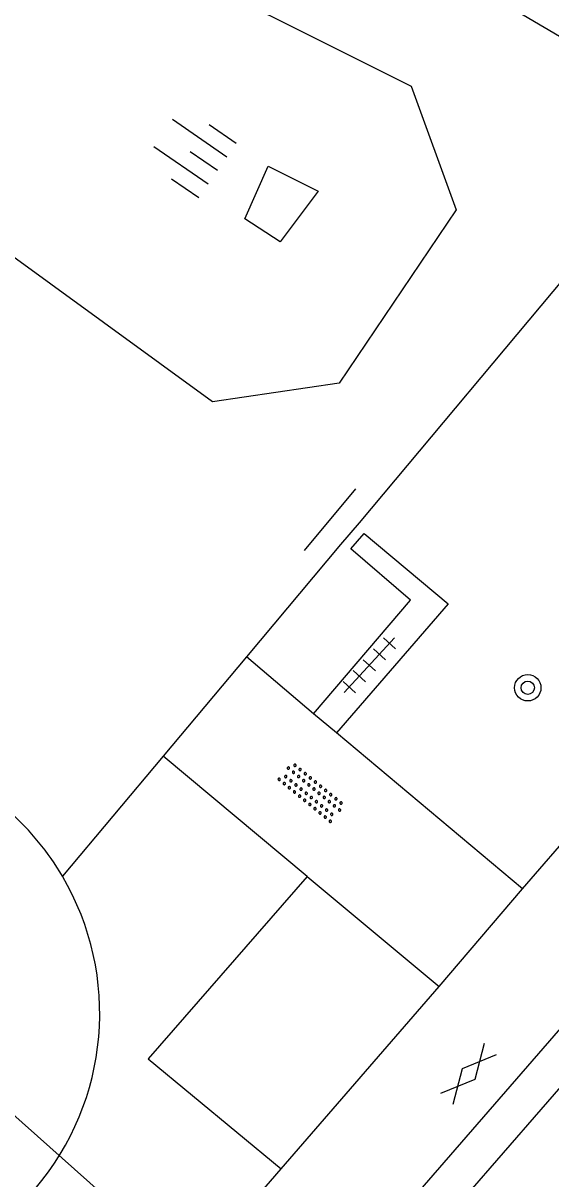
# Model space of a CAD drawing. Extents: x 128000 to 131008, y 398996 to 402500.
# Drawn here: x 129137.78 to 129153.73, y 399899.59 to 399934.57 of the extents above; entities that cross this region are included whole.
import ezdxf

# ---------------------------------------------------------------- set-up
doc = ezdxf.new("R2010")
doc.units = 0
for name, color, linetype in [('gg-afsc-hekwerk', 7, 'Continuous'), ('gg-knt-BGT kruinlijn', 7, 'Continuous'), ('gg-knt-bovenkant onderkant talud', 7, 'Continuous'), ('gg-knt-verharding', 7, 'Continuous'), ('gg-knt-verharding nz', 7, 'Continuous'), ('gg-kntw-bovenkant insteek waterloop', 7, 'Continuous'), ('gg-kwrk-duiker nz buis', 7, 'Continuous'), ('gt-grn-groengrens', 7, 'Continuous'), ('gt-symb-boom', 7, 'Continuous'), ('gt-symb-gesloten verharding', 7, 'Continuous'), ('gt-symb-overige verharding', 7, 'Continuous'), ('gt-symb-talud symbool', 7, 'Continuous'), ('gt-symb-tegel verharding', 7, 'Continuous')]:
    doc.layers.add(name, color=color, linetype=linetype)

# ---------------------------------------------------------------- blocks, each defined once
blk = doc.blocks.new('gt0-OVH')
at = {"layer": 'gt-symb-overige verharding'}
for points in [[(-0.972, 0.298), (-0.967, 0.308), (-0.965, 0.319), (-0.966, 0.33), (-0.971, 0.34), (-0.978, 0.348), (-0.988, 0.353), (-0.999, 0.355), (-1.01, 0.354), (-1.02, 0.349), (-1.028, 0.342), (-1.033, 0.332), (-1.035, 0.321), (-1.034, 0.31), (-1.029, 0.3), (-1.022, 0.292), (-1.012, 0.287), (-1.001, 0.285), (-0.99, 0.286), (-0.98, 0.291)], [(-0.772, 0.298), (-0.767, 0.308), (-0.765, 0.319), (-0.766, 0.33), (-0.771, 0.34), (-0.778, 0.348), (-0.788, 0.353), (-0.799, 0.355), (-0.81, 0.354), (-0.82, 0.349), (-0.828, 0.342), (-0.833, 0.332), (-0.835, 0.321), (-0.834, 0.31), (-0.829, 0.3), (-0.822, 0.292), (-0.812, 0.287), (-0.801, 0.285), (-0.79, 0.286), (-0.78, 0.291)], [(-0.572, 0.298), (-0.567, 0.308), (-0.565, 0.319), (-0.566, 0.33), (-0.571, 0.34), (-0.578, 0.348), (-0.588, 0.353), (-0.599, 0.355), (-0.61, 0.354), (-0.62, 0.349), (-0.628, 0.342), (-0.633, 0.332), (-0.635, 0.321), (-0.634, 0.31), (-0.629, 0.3), (-0.622, 0.292), (-0.612, 0.287), (-0.601, 0.285), (-0.59, 0.286), (-0.58, 0.291)], [(-0.372, 0.298), (-0.367, 0.308), (-0.365, 0.319), (-0.366, 0.33), (-0.371, 0.34), (-0.378, 0.348), (-0.388, 0.353), (-0.399, 0.355), (-0.41, 0.354), (-0.42, 0.349), (-0.428, 0.342), (-0.433, 0.332), (-0.435, 0.321), (-0.434, 0.31), (-0.429, 0.3), (-0.422, 0.292), (-0.412, 0.287), (-0.401, 0.285), (-0.39, 0.286), (-0.38, 0.291)], [(-0.172, 0.298), (-0.167, 0.308), (-0.165, 0.319), (-0.166, 0.33), (-0.171, 0.34), (-0.178, 0.348), (-0.188, 0.353), (-0.199, 0.355), (-0.21, 0.354), (-0.22, 0.349), (-0.228, 0.342), (-0.233, 0.332), (-0.235, 0.321), (-0.234, 0.31), (-0.229, 0.3), (-0.222, 0.292), (-0.212, 0.287), (-0.201, 0.285), (-0.19, 0.286), (-0.18, 0.291)], [(0.028, 0.298), (0.033, 0.308), (0.035, 0.319), (0.034, 0.33), (0.029, 0.34), (0.022, 0.348), (0.012, 0.353), (0.001, 0.355), (-0.01, 0.354), (-0.02, 0.349), (-0.028, 0.342), (-0.033, 0.332), (-0.035, 0.321), (-0.034, 0.31), (-0.029, 0.3), (-0.022, 0.292), (-0.012, 0.287), (-0.001, 0.285), (0.01, 0.286), (0.02, 0.291)], [(0.228, 0.298), (0.233, 0.308), (0.235, 0.319), (0.234, 0.33), (0.229, 0.34), (0.222, 0.348), (0.212, 0.353), (0.201, 0.355), (0.19, 0.354), (0.18, 0.349), (0.172, 0.342), (0.167, 0.332), (0.165, 0.321), (0.166, 0.31), (0.171, 0.3), (0.178, 0.292), (0.188, 0.287), (0.199, 0.285), (0.21, 0.286), (0.22, 0.291)], [(0.428, 0.298), (0.433, 0.308), (0.435, 0.319), (0.434, 0.33), (0.429, 0.34), (0.422, 0.348), (0.412, 0.353), (0.401, 0.355), (0.39, 0.354), (0.38, 0.349), (0.372, 0.342), (0.367, 0.332), (0.365, 0.321), (0.366, 0.31), (0.371, 0.3), (0.378, 0.292), (0.388, 0.287), (0.399, 0.285), (0.41, 0.286), (0.42, 0.291)], [(0.628, 0.298), (0.633, 0.308), (0.635, 0.319), (0.634, 0.33), (0.629, 0.34), (0.622, 0.348), (0.612, 0.353), (0.601, 0.355), (0.59, 0.354), (0.58, 0.349), (0.572, 0.342), (0.567, 0.332), (0.565, 0.321), (0.566, 0.31), (0.571, 0.3), (0.578, 0.292), (0.588, 0.287), (0.599, 0.285), (0.61, 0.286), (0.62, 0.291)], [(0.828, 0.298), (0.833, 0.308), (0.835, 0.319), (0.834, 0.33), (0.829, 0.34), (0.822, 0.348), (0.812, 0.353), (0.801, 0.355), (0.79, 0.354), (0.78, 0.349), (0.772, 0.342), (0.767, 0.332), (0.765, 0.321), (0.766, 0.31), (0.771, 0.3), (0.778, 0.292), (0.788, 0.287), (0.799, 0.285), (0.81, 0.286), (0.82, 0.291)], [(1.028, 0.298), (1.033, 0.308), (1.035, 0.319), (1.034, 0.33), (1.029, 0.34), (1.022, 0.348), (1.012, 0.353), (1.001, 0.355), (0.99, 0.354), (0.98, 0.349), (0.972, 0.342), (0.967, 0.332), (0.965, 0.321), (0.966, 0.31), (0.971, 0.3), (0.978, 0.292), (0.988, 0.287), (0.999, 0.285), (1.01, 0.286), (1.02, 0.291)], [(-0.872, 0.106), (-0.867, 0.116), (-0.865, 0.126), (-0.866, 0.137), (-0.871, 0.147), (-0.878, 0.156), (-0.888, 0.161), (-0.899, 0.163), (-0.91, 0.162), (-0.92, 0.157), (-0.928, 0.15), (-0.933, 0.14), (-0.935, 0.129), (-0.934, 0.118), (-0.929, 0.108), (-0.922, 0.1), (-0.912, 0.095), (-0.901, 0.092), (-0.89, 0.094), (-0.88, 0.098)], [(-0.672, 0.106), (-0.667, 0.116), (-0.665, 0.126), (-0.666, 0.137), (-0.671, 0.147), (-0.678, 0.156), (-0.688, 0.161), (-0.699, 0.163), (-0.71, 0.162), (-0.72, 0.157), (-0.728, 0.15), (-0.733, 0.14), (-0.735, 0.129), (-0.734, 0.118), (-0.729, 0.108), (-0.722, 0.1), (-0.712, 0.095), (-0.701, 0.092), (-0.69, 0.094), (-0.68, 0.098)], [(-0.472, 0.106), (-0.467, 0.116), (-0.465, 0.126), (-0.466, 0.137), (-0.471, 0.147), (-0.478, 0.156), (-0.488, 0.161), (-0.499, 0.163), (-0.51, 0.162), (-0.52, 0.157), (-0.528, 0.15), (-0.533, 0.14), (-0.535, 0.129), (-0.534, 0.118), (-0.529, 0.108), (-0.522, 0.1), (-0.512, 0.095), (-0.501, 0.092), (-0.49, 0.094), (-0.48, 0.098)], [(-0.272, 0.106), (-0.267, 0.116), (-0.265, 0.126), (-0.266, 0.137), (-0.271, 0.147), (-0.278, 0.156), (-0.288, 0.161), (-0.299, 0.163), (-0.31, 0.162), (-0.32, 0.157), (-0.328, 0.15), (-0.333, 0.14), (-0.335, 0.129), (-0.334, 0.118), (-0.329, 0.108), (-0.322, 0.1), (-0.312, 0.095), (-0.301, 0.092), (-0.29, 0.094), (-0.28, 0.098)], [(-0.072, 0.106), (-0.067, 0.116), (-0.065, 0.126), (-0.066, 0.137), (-0.071, 0.147), (-0.078, 0.156), (-0.088, 0.161), (-0.099, 0.163), (-0.11, 0.162), (-0.12, 0.157), (-0.128, 0.15), (-0.133, 0.14), (-0.135, 0.129), (-0.134, 0.118), (-0.129, 0.108), (-0.122, 0.1), (-0.112, 0.095), (-0.101, 0.092), (-0.09, 0.094), (-0.08, 0.098)], [(0.128, 0.106), (0.133, 0.116), (0.135, 0.126), (0.134, 0.137), (0.129, 0.147), (0.122, 0.156), (0.112, 0.161), (0.101, 0.163), (0.09, 0.162), (0.08, 0.157), (0.072, 0.15), (0.067, 0.14), (0.065, 0.129), (0.066, 0.118), (0.071, 0.108), (0.078, 0.1), (0.088, 0.095), (0.099, 0.092), (0.11, 0.094), (0.12, 0.098)], [(0.328, 0.106), (0.333, 0.116), (0.335, 0.126), (0.334, 0.137), (0.329, 0.147), (0.322, 0.156), (0.312, 0.161), (0.301, 0.163), (0.29, 0.162), (0.28, 0.157), (0.272, 0.15), (0.267, 0.14), (0.265, 0.129), (0.266, 0.118), (0.271, 0.108), (0.278, 0.1), (0.288, 0.095), (0.299, 0.092), (0.31, 0.094), (0.32, 0.098)], [(0.528, 0.106), (0.533, 0.116), (0.535, 0.126), (0.534, 0.137), (0.529, 0.147), (0.522, 0.156), (0.512, 0.161), (0.501, 0.163), (0.49, 0.162), (0.48, 0.157), (0.472, 0.15), (0.467, 0.14), (0.465, 0.129), (0.466, 0.118), (0.471, 0.108), (0.478, 0.1), (0.488, 0.095), (0.499, 0.092), (0.51, 0.094), (0.52, 0.098)], [(0.728, 0.106), (0.733, 0.116), (0.735, 0.126), (0.734, 0.137), (0.729, 0.147), (0.722, 0.156), (0.712, 0.161), (0.701, 0.163), (0.69, 0.162), (0.68, 0.157), (0.672, 0.15), (0.667, 0.14), (0.665, 0.129), (0.666, 0.118), (0.671, 0.108), (0.678, 0.1), (0.688, 0.095), (0.699, 0.092), (0.71, 0.094), (0.72, 0.098)], [(0.928, 0.106), (0.933, 0.116), (0.935, 0.126), (0.934, 0.137), (0.929, 0.147), (0.922, 0.156), (0.912, 0.161), (0.901, 0.163), (0.89, 0.162), (0.88, 0.157), (0.872, 0.15), (0.867, 0.14), (0.865, 0.129), (0.866, 0.118), (0.871, 0.108), (0.878, 0.1), (0.888, 0.095), (0.899, 0.092), (0.91, 0.094), (0.92, 0.098)], [(-0.972, -0.142), (-0.967, -0.132), (-0.965, -0.121), (-0.966, -0.11), (-0.971, -0.1), (-0.978, -0.092), (-0.988, -0.087), (-0.999, -0.085), (-1.01, -0.086), (-1.02, -0.091), (-1.028, -0.098), (-1.033, -0.108), (-1.035, -0.119), (-1.034, -0.13), (-1.029, -0.14), (-1.022, -0.148), (-1.012, -0.153), (-1.001, -0.155), (-0.99, -0.154), (-0.98, -0.149)], [(-0.872, -0.334), (-0.867, -0.324), (-0.865, -0.314), (-0.866, -0.303), (-0.871, -0.293), (-0.878, -0.284), (-0.888, -0.279), (-0.899, -0.277), (-0.91, -0.278), (-0.92, -0.283), (-0.928, -0.29), (-0.933, -0.3), (-0.935, -0.311), (-0.934, -0.322), (-0.929, -0.332), (-0.922, -0.34), (-0.912, -0.345), (-0.901, -0.348), (-0.89, -0.346), (-0.88, -0.342)], [(-0.772, -0.142), (-0.767, -0.132), (-0.765, -0.121), (-0.766, -0.11), (-0.771, -0.1), (-0.778, -0.092), (-0.788, -0.087), (-0.799, -0.085), (-0.81, -0.086), (-0.82, -0.091), (-0.828, -0.098), (-0.833, -0.108), (-0.835, -0.119), (-0.834, -0.13), (-0.829, -0.14), (-0.822, -0.148), (-0.812, -0.153), (-0.801, -0.155), (-0.79, -0.154), (-0.78, -0.149)], [(-0.672, -0.334), (-0.667, -0.324), (-0.665, -0.314), (-0.666, -0.303), (-0.671, -0.293), (-0.678, -0.284), (-0.688, -0.279), (-0.699, -0.277), (-0.71, -0.278), (-0.72, -0.283), (-0.728, -0.29), (-0.733, -0.3), (-0.735, -0.311), (-0.734, -0.322), (-0.729, -0.332), (-0.722, -0.34), (-0.712, -0.345), (-0.701, -0.348), (-0.69, -0.346), (-0.68, -0.342)], [(-0.572, -0.142), (-0.567, -0.132), (-0.565, -0.121), (-0.566, -0.11), (-0.571, -0.1), (-0.578, -0.092), (-0.588, -0.087), (-0.599, -0.085), (-0.61, -0.086), (-0.62, -0.091), (-0.628, -0.098), (-0.633, -0.108), (-0.635, -0.119), (-0.634, -0.13), (-0.629, -0.14), (-0.622, -0.148), (-0.612, -0.153), (-0.601, -0.155), (-0.59, -0.154), (-0.58, -0.149)], [(-0.472, -0.334), (-0.467, -0.324), (-0.465, -0.314), (-0.466, -0.303), (-0.471, -0.293), (-0.478, -0.284), (-0.488, -0.279), (-0.499, -0.277), (-0.51, -0.278), (-0.52, -0.283), (-0.528, -0.29), (-0.533, -0.3), (-0.535, -0.311), (-0.534, -0.322), (-0.529, -0.332), (-0.522, -0.34), (-0.512, -0.345), (-0.501, -0.348), (-0.49, -0.346), (-0.48, -0.342)], [(-0.372, -0.142), (-0.367, -0.132), (-0.365, -0.121), (-0.366, -0.11), (-0.371, -0.1), (-0.378, -0.092), (-0.388, -0.087), (-0.399, -0.085), (-0.41, -0.086), (-0.42, -0.091), (-0.428, -0.098), (-0.433, -0.108), (-0.435, -0.119), (-0.434, -0.13), (-0.429, -0.14), (-0.422, -0.148), (-0.412, -0.153), (-0.401, -0.155), (-0.39, -0.154), (-0.38, -0.149)], [(-0.272, -0.334), (-0.267, -0.324), (-0.265, -0.314), (-0.266, -0.303), (-0.271, -0.293), (-0.278, -0.284), (-0.288, -0.279), (-0.299, -0.277), (-0.31, -0.278), (-0.32, -0.283), (-0.328, -0.29), (-0.333, -0.3), (-0.335, -0.311), (-0.334, -0.322), (-0.329, -0.332), (-0.322, -0.34), (-0.312, -0.345), (-0.301, -0.348), (-0.29, -0.346), (-0.28, -0.342)], [(-0.172, -0.142), (-0.167, -0.132), (-0.165, -0.121), (-0.166, -0.11), (-0.171, -0.1), (-0.178, -0.092), (-0.188, -0.087), (-0.199, -0.085), (-0.21, -0.086), (-0.22, -0.091), (-0.228, -0.098), (-0.233, -0.108), (-0.235, -0.119), (-0.234, -0.13), (-0.229, -0.14), (-0.222, -0.148), (-0.212, -0.153), (-0.201, -0.155), (-0.19, -0.154), (-0.18, -0.149)], [(-0.072, -0.334), (-0.067, -0.324), (-0.065, -0.314), (-0.066, -0.303), (-0.071, -0.293), (-0.078, -0.284), (-0.088, -0.279), (-0.099, -0.277), (-0.11, -0.278), (-0.12, -0.283), (-0.128, -0.29), (-0.133, -0.3), (-0.135, -0.311), (-0.134, -0.322), (-0.129, -0.332), (-0.122, -0.34), (-0.112, -0.345), (-0.101, -0.348), (-0.09, -0.346), (-0.08, -0.342)], [(0.028, -0.142), (0.033, -0.132), (0.035, -0.121), (0.034, -0.11), (0.029, -0.1), (0.022, -0.092), (0.012, -0.087), (0.001, -0.085), (-0.01, -0.086), (-0.02, -0.091), (-0.028, -0.098), (-0.033, -0.108), (-0.035, -0.119), (-0.034, -0.13), (-0.029, -0.14), (-0.022, -0.148), (-0.012, -0.153), (-0.001, -0.155), (0.01, -0.154), (0.02, -0.149)], [(0.128, -0.334), (0.133, -0.324), (0.135, -0.314), (0.134, -0.303), (0.129, -0.293), (0.122, -0.284), (0.112, -0.279), (0.101, -0.277), (0.09, -0.278), (0.08, -0.283), (0.072, -0.29), (0.067, -0.3), (0.065, -0.311), (0.066, -0.322), (0.071, -0.332), (0.078, -0.34), (0.088, -0.345), (0.099, -0.348), (0.11, -0.346), (0.12, -0.342)], [(0.228, -0.142), (0.233, -0.132), (0.235, -0.121), (0.234, -0.11), (0.229, -0.1), (0.222, -0.092), (0.212, -0.087), (0.201, -0.085), (0.19, -0.086), (0.18, -0.091), (0.172, -0.098), (0.167, -0.108), (0.165, -0.119), (0.166, -0.13), (0.171, -0.14), (0.178, -0.148), (0.188, -0.153), (0.199, -0.155), (0.21, -0.154), (0.22, -0.149)], [(0.328, -0.334), (0.333, -0.324), (0.335, -0.314), (0.334, -0.303), (0.329, -0.293), (0.322, -0.284), (0.312, -0.279), (0.301, -0.277), (0.29, -0.278), (0.28, -0.283), (0.272, -0.29), (0.267, -0.3), (0.265, -0.311), (0.266, -0.322), (0.271, -0.332), (0.278, -0.34), (0.288, -0.345), (0.299, -0.348), (0.31, -0.346), (0.32, -0.342)], [(0.428, -0.142), (0.433, -0.132), (0.435, -0.121), (0.434, -0.11), (0.429, -0.1), (0.422, -0.092), (0.412, -0.087), (0.401, -0.085), (0.39, -0.086), (0.38, -0.091), (0.372, -0.098), (0.367, -0.108), (0.365, -0.119), (0.366, -0.13), (0.371, -0.14), (0.378, -0.148), (0.388, -0.153), (0.399, -0.155), (0.41, -0.154), (0.42, -0.149)], [(0.528, -0.334), (0.533, -0.324), (0.535, -0.314), (0.534, -0.303), (0.529, -0.293), (0.522, -0.284), (0.512, -0.279), (0.501, -0.277), (0.49, -0.278), (0.48, -0.283), (0.472, -0.29), (0.467, -0.3), (0.465, -0.311), (0.466, -0.322), (0.471, -0.332), (0.478, -0.34), (0.488, -0.345), (0.499, -0.348), (0.51, -0.346), (0.52, -0.342)], [(0.628, -0.142), (0.633, -0.132), (0.635, -0.121), (0.634, -0.11), (0.629, -0.1), (0.622, -0.092), (0.612, -0.087), (0.601, -0.085), (0.59, -0.086), (0.58, -0.091), (0.572, -0.098), (0.567, -0.108), (0.565, -0.119), (0.566, -0.13), (0.571, -0.14), (0.578, -0.148), (0.588, -0.153), (0.599, -0.155), (0.61, -0.154), (0.62, -0.149)], [(0.728, -0.334), (0.733, -0.324), (0.735, -0.314), (0.734, -0.303), (0.729, -0.293), (0.722, -0.284), (0.712, -0.279), (0.701, -0.277), (0.69, -0.278), (0.68, -0.283), (0.672, -0.29), (0.667, -0.3), (0.665, -0.311), (0.666, -0.322), (0.671, -0.332), (0.678, -0.34), (0.688, -0.345), (0.699, -0.348), (0.71, -0.346), (0.72, -0.342)], [(0.828, -0.142), (0.833, -0.132), (0.835, -0.121), (0.834, -0.11), (0.829, -0.1), (0.822, -0.092), (0.812, -0.087), (0.801, -0.085), (0.79, -0.086), (0.78, -0.091), (0.772, -0.098), (0.767, -0.108), (0.765, -0.119), (0.766, -0.13), (0.771, -0.14), (0.778, -0.148), (0.788, -0.153), (0.799, -0.155), (0.81, -0.154), (0.82, -0.149)], [(0.928, -0.334), (0.933, -0.324), (0.935, -0.314), (0.934, -0.303), (0.929, -0.293), (0.922, -0.284), (0.912, -0.279), (0.901, -0.277), (0.89, -0.278), (0.88, -0.283), (0.872, -0.29), (0.867, -0.3), (0.865, -0.311), (0.866, -0.322), (0.871, -0.332), (0.878, -0.34), (0.888, -0.345), (0.899, -0.348), (0.91, -0.346), (0.92, -0.342)], [(1.028, -0.142), (1.033, -0.132), (1.035, -0.121), (1.034, -0.11), (1.029, -0.1), (1.022, -0.092), (1.012, -0.087), (1.001, -0.085), (0.99, -0.086), (0.98, -0.091), (0.972, -0.098), (0.967, -0.108), (0.965, -0.119), (0.966, -0.13), (0.971, -0.14), (0.978, -0.148), (0.988, -0.153), (0.999, -0.155), (1.01, -0.154), (1.02, -0.149)]]:
    blk.add_lwpolyline(points, close=True, dxfattribs=at)
blk = doc.blocks.new('gt0-TEG1')
at = {"layer": 'gt-symb-tegel verharding'}
for p, q in [((-1.125, 0), (1.125, 0)), ((-0.9, -0.25), (-0.9, 0.25)), ((-0.45, -0.25), (-0.45, 0.25)), ((0, -0.25), (0, 0.25)), ((0.45, -0.25), (0.45, 0.25)), ((0.9, -0.25), (0.9, 0.25))]:
    blk.add_line(p, q, dxfattribs=at)
blk = doc.blocks.new('gt0-BOOM')
at = {"layer": 'gt-symb-boom'}
for radius in [0.4, 0.2]:
    blk.add_circle((0, 0), radius, dxfattribs=at)
blk = doc.blocks.new('gt0-TALUD_1')
at = {"layer": 'gt-symb-talud symbool'}
for p, q in [((-1, -1), (-1, 0)), ((-0.5, -2), (-0.5, 0)), ((0.5, -2), (0.5, 0)), ((1, -1), (1, 0)), ((0, -1), (0, 0))]:
    blk.add_line(p, q, dxfattribs=at)
blk = doc.blocks.new('gt0-GESVH1')
at = {"layer": 'gt-symb-gesloten verharding'}
for p, q in [((-0.992, -0.261), (0.008, 0.239)), ((0.008, -0.261), (-0.992, 0.239)), ((0.008, 0.239), (1.008, -0.261)), ((1.008, 0.239), (0.008, -0.261))]:
    blk.add_line(p, q, dxfattribs=at)

msp = doc.modelspace()

# ---------------------------------------------------------------- linework, layer by layer
at = {"layer": 'gg-afsc-hekwerk'}
for p, q in [((129157.972, 399931.451), (129147.943, 399919.448)), ((129147.832, 399920.471), (129146.278, 399918.61)), ((129147.376, 399918.793), (129144.529, 399915.393)), ((129144.529, 399915.393), (129142.009, 399912.383)), ((129142.009, 399912.383), (129138.966, 399908.749))]:
    msp.add_line(p, q, dxfattribs=at)
at = {"layer": 'gg-knt-BGT kruinlijn'}
msp.add_lwpolyline([(129145.551, 399927.945), (129144.485, 399928.641), (129145.187, 399930.243), (129146.701, 399929.479), (129145.551, 399927.945)], dxfattribs=at)
for centre, radius, start, end in [((129131.908, 399904.601), 8.187, 30.4465, 48.0583), ((129131.906, 399904.596), 8.19, 319.582, 30.4649)]:
    msp.add_arc(centre, radius, start, end, dxfattribs=at)
at = {"layer": 'gg-knt-bovenkant onderkant talud'}
msp.add_lwpolyline([(129147.334, 399923.674), (129143.501, 399923.108), (129135.317, 399929.065), (129134.519, 399933.545), (129137.341, 399936.638), (129140.898, 399936.976), (129149.51, 399932.665), (129150.871, 399928.913), (129147.334, 399923.674)], dxfattribs=at)
at = {"layer": 'gg-knt-verharding'}
for p, q in [((129152.874, 399908.365), (129172.128, 399930.709)), ((129146.557, 399913.659), (129144.529, 399915.393)), ((129147.257, 399913.089), (129146.557, 399913.659)), ((129152.874, 399908.365), (129147.257, 399913.089)), ((129146.369, 399908.741), (129142.009, 399912.383)), ((129150.355, 399905.41), (129152.874, 399908.365)), ((129145.581, 399899.889), (129150.355, 399905.41))]:
    msp.add_line(p, q, dxfattribs=at)
for points in [[(129146.557, 399913.659), (129149.494, 399917.106), (129147.689, 399918.661), (129148.092, 399919.122), (129150.625, 399916.993), (129147.257, 399913.089)], [(129160.258, 399909.557), (129140.9, 399887.263), (129124.207, 399867.979), (129107.717, 399849.01), (129091.462, 399830.264), (129078.212, 399815.016)], [(129146.369, 399908.741), (129141.563, 399903.225), (129145.581, 399899.889)], [(129056.629, 399797.534), (129063.898, 399805.65), (129080.461, 399824.799), (129106.17, 399854.477), (129132.381, 399884.624), (129145.581, 399899.889)]]:
    msp.add_lwpolyline(points, dxfattribs=at)
at = {"layer": 'gg-knt-verharding nz'}
msp.add_line((129146.369, 399908.741), (129150.355, 399905.41), dxfattribs=at)
msp.add_lwpolyline([(129069.778, 399807.019), (129172.048, 399924.921), (129172.955, 399924.13)], dxfattribs=at)
at = {"layer": 'gg-kntw-bovenkant insteek waterloop'}
msp.add_lwpolyline([(129157.972, 399931.451), (129156.996, 399932.401), (129145.966, 399938.897), (129133.996, 399946.4), (129124.808, 399952.229), (129117.959, 399957.038), (129113.756, 399959.597)], dxfattribs=at)
at = {"layer": 'gg-kwrk-duiker nz buis'}
msp.add_line((129136.58, 399902.33), (129150.72, 399889.755), dxfattribs=at)
at = {"layer": 'gt-grn-groengrens'}
msp.add_line((129147.943, 399919.448), (129147.376, 399918.793), dxfattribs=at)

# ---------------------------------------------------------------- block references
at = {"layer": 'gt-symb-boom'}
msp.add_blockref('gt0-BOOM', (129153.035, 399914.453), dxfattribs=at)
at = {"layer": 'gt-symb-gesloten verharding', "rotation": 48.85180488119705}
msp.add_blockref('gt0-GESVH1', (129151.234, 399902.765), dxfattribs=at)
at = {"layer": 'gt-symb-overige verharding', "rotation": 140.64204307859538}
msp.add_blockref('gt0-OVH', (129146.496, 399911.293), dxfattribs=at)
at = {"layer": 'gt-symb-talud symbool', "xscale": 0.9996659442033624, "yscale": 0.9996659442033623, "rotation": -124.48490803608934}
msp.add_blockref('gt0-TALUD_1', (129143.658, 399930.114), dxfattribs=at)
at = {"layer": 'gt-symb-tegel verharding', "rotation": 47.47195593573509}
msp.add_blockref('gt0-TEG1', (129148.247, 399915.133), dxfattribs=at)

doc.saveas('drawing.dxf')
